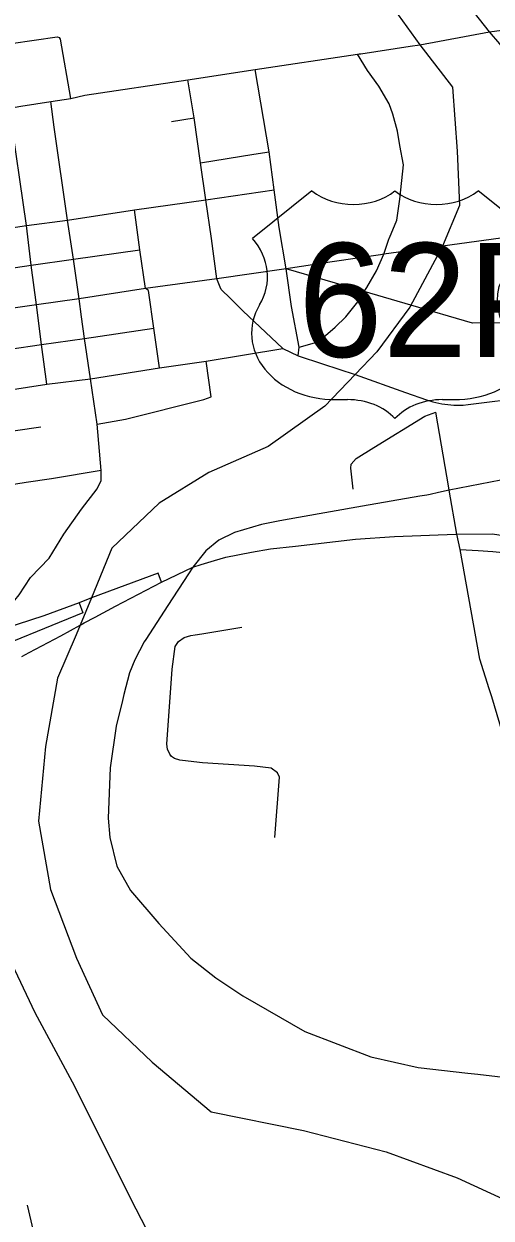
# Model space of a CAD drawing. Extents: x 1659811 to 1934326, y 644115 to 934867.
# Drawn here: x 1824430 to 1827284, y 707701 to 715005 of the extents above; entities that cross this region are included whole.
import ezdxf

# ---------------------------------------------------------------- set-up
doc = ezdxf.new("R2010")
doc.units = 0
for name, color, linetype in [('GM_P_US_Alignment', 7, 'Continuous'), ('GM_P_US_Shield', 7, 'Continuous'), ('GM_X_City_Street', 7, 'Continuous'), ('GM_X_Interchange_Ramps', 7, 'Continuous'), ('GM_X_Interstate_Route', 7, 'Continuous'), ('GM_X_Township', 7, 'Continuous'), ('GM_X_US_Route', 7, 'Continuous')]:
    doc.layers.add(name, color=color, linetype=linetype)

msp = doc.modelspace()

# ---------------------------------------------------------------- linework, layer by layer
at = {"layer": 'GM_P_US_Alignment'}
msp.add_lwpolyline([(1827353, 713177), (1827170.3, 713173.9), (1826794.1, 713284), (1826509.1, 713367.4), (1826032.1, 713507)], dxfattribs=at)
at = {"layer": 'GM_P_US_Shield'}
for p, q in [((1826189.2, 713983.4), (1825826.7, 713693.4)), ((1827566.9, 713693.4), (1827204.3, 713983.4)), ((1826334.2, 712707.2), (1826406.7, 712707.2)), ((1826986.8, 712707.2), (1827059.3, 712707.2))]:
    msp.add_line(p, q, dxfattribs=at)
for centre, major_axis, start_param, end_param in [((1826443, 714190.5), (-362.5, 0), 0.795399, 2.346194), ((1826950.6, 714190.5), (-362.5, 0), 0.795399, 2.346194), ((1825410.9, 713460.4), (507.6, 0), 5.838949, 6.894067), ((1826328.6, 713113.2), (507.6, 0), 2.702327, 4.723529), ((1827065, 713113.2), (-507.6, 0), 1.559657, 3.580859), ((1826406.7, 712417.2), (-362.5, 0), 3.785094, 4.712389), ((1826986.8, 712417.2), (-362.5, 0), 4.712389, 5.639684)]:
    msp.add_ellipse(centre, major_axis=major_axis, ratio=0.8, start_param=start_param, end_param=end_param, dxfattribs=at)
at = {"layer": 'GM_X_City_Street'}
for points in [[(1827469.1, 712981.9), (1827463.3, 713011.7), (1827438.3, 713059.9), (1827428.1, 713079.6), (1827409.8, 713106), (1827376.1, 713144), (1827353, 713177), (1827348.4, 713188.6), (1827336.7, 713217.9), (1827323.7, 713301.4), (1827324, 713313), (1827324.9, 713354.2), (1827333.7, 713398.2), (1827397.7, 713543.5), (1827477, 713713), (1827542.2, 713916.3), (1827560.6, 714160.9), (1827555, 714267.2), (1827537.6, 714423.8), (1827492.2, 714594.5), (1827422.7, 714753.3), (1827336.7, 714882.8), (1827273.9, 714956.5), (1827183.1, 715072.8)], [(1824029.2, 714843), (1824351.8, 714885), (1824632.4, 714926.6), (1824647.6, 714922.5)], [(1824715.9, 714549.2), (1824653.2, 714911.3), (1824647.6, 714922.5)], [(1826662.4, 713694.7), (1826663.1, 713697), (1826708.8, 713805.2), (1826727.2, 713933.5), (1826748.4, 714143.6), (1826726.4, 714260.7), (1826712.9, 714348.2), (1826683, 714453.8), (1826661.2, 714516.9), (1826597.7, 714624.8), (1826529.9, 714720.7), (1826468.1, 714819.9)], [(1825629.3, 713395.5), (1825609.5, 713445.6), (1825575.3, 713691.7), (1825542, 713928.8), (1825509.3, 714155), (1825469.8, 714430), (1825430.7, 714663.4)], [(1826111.4, 713027.8), (1826065.1, 713276), (1826032.1, 713507), (1825989, 713759.1), (1825958.5, 713990.1), (1825928.3, 714222.9), (1825843.5, 714725.6)], [(1824782.5, 713212.7), (1824767, 713323), (1824732.8, 713565.8), (1824696.7, 713805.2), (1824616, 714373.5), (1824593.7, 714530)], [(1824570.8, 712801.2), (1824538.5, 713045.1), (1824506.8, 713286.8), (1824475.1, 713528.5), (1824445.3, 713772.6), (1824342.2, 714490.4)], [(1825331.2, 714407.6), (1825469.8, 714430)], [(1825509.3, 714155), (1825835.2, 714207.8)], [(1825835.2, 714207.8), (1825928.3, 714222.9)], [(1823309.8, 713554.3), (1823492.4, 713582.7), (1823766.8, 713623), (1824036.1, 713664.3), (1824185.2, 713695.2), (1824205, 713720.9), (1824214.4, 713729.1), (1824245.3, 713742), (1824445.3, 713772.6), (1824696.7, 713805.2), (1825104.9, 713868.2), (1825542, 713928.8), (1825958.5, 713990.1)], [(1825192.3, 713361), (1825190.5, 713373.9), (1825172.7, 713387.3), (1825139.2, 713624.2), (1825104.9, 713868.2)], [(1826206.3, 713053.6), (1826257.3, 713086.4), (1826331.1, 713150.8), (1826396.7, 713213.4), (1826469.2, 713305.9), (1826509.1, 713367.4), (1826525.5, 713392.8), (1826584.1, 713495.7), (1826629.1, 713596.6), (1826662.4, 713694.7)], [(1824732.8, 713565.8), (1825139.2, 713624.2)], [(1824240.8, 713494.2), (1824475.1, 713528.5), (1824732.8, 713565.8)], [(1825257.5, 712901.2), (1825223.1, 713143.6), (1825192.3, 713361)], [(1826012.8, 713018.8), (1825766.7, 713249.7), (1825691.5, 713324.9), (1825634.8, 713381.5), (1825629.3, 713395.5)], [(1824901.7, 712272.7), (1824878.5, 712557.5), (1824837.6, 712835.2), (1824801, 713081.3), (1824782.5, 713212.7)], [(1824148, 712987.5), (1824538.5, 713045.1), (1824801, 713081.3), (1825223.1, 713143.6)], [(1826106.5, 712974.4), (1826111.4, 713027.8), (1826206.3, 713053.6)], [(1824878.5, 712557.5), (1825051.4, 712586.8), (1825530.2, 712706.9), (1825573.6, 712724.1), (1825543.8, 712941.7)], [(1826568.4, 712413.8), (1826880.2, 712605.1), (1826946.5, 712630.6)], [(1827026.4, 712167.1), (1826946.5, 712630.6)], [(1824221.3, 712496.3), (1824533.5, 712541.3)], [(1826441.6, 712158.8), (1826427.9, 712288.2), (1826430, 712312.2), (1826459.4, 712347), (1826568.4, 712413.8)], [(1824901.7, 712272.7), (1824598.1, 712222), (1824443.6, 712201.2), (1824317.7, 712179.5), (1824281.7, 712195.7), (1824184.9, 712239.4)], [(1824208.8, 711403.5), (1824276, 711411.5), (1824347.5, 711448.2), (1824401, 711514.1), (1824470.7, 711620), (1824584.2, 711738.5), (1824673.6, 711885.2), (1824781.2, 712037.1), (1824878.4, 712162.1), (1824901.9, 712213.3), (1824901.7, 712272.7)], [(1827523.4, 712237.3), (1827470, 712238.6), (1827028.8, 712153.3), (1826962.1, 712138.8)], [(1826911.5, 712127.8), (1826891.1, 712123.4), (1826849.2, 712117), (1826498.3, 712056.2), (1826107.4, 711986.4), (1825994.1, 711964.9)], [(1826962.1, 712138.8), (1826911.5, 712127.8)], [(1827272.2, 710938.7), (1827215.4, 711120.4), (1827095.3, 711789.8), (1827073.9, 711884.2), (1827028.8, 712153.3), (1827026.4, 712167.1)], [(1825994.1, 711964.9), (1825881.5, 711943.5), (1825717.2, 711894.9), (1825620.1, 711848.2), (1825541.7, 711782.9), (1825461.4, 711682.6), (1825434.8, 711641.7)], [(1827095.3, 711789.8), (1827205.4, 711783.7), (1827294.4, 711778.8), (1827415.2, 711766.8), (1827555, 711754.5)], [(1825434.8, 711641.7), (1825308.4, 711447.6), (1825174.1, 711239.8), (1825165.5, 711225.1), (1825107.8, 711115.2), (1825075.6, 711036.1), (1825040.5, 710904.3), (1825031.5, 710867.3)], [(1825350.6, 710512.5), (1825332.2, 710523.9), (1825320.8, 710539.7), (1825307.2, 710570), (1825302.6, 710599.1), (1825336.4, 711058.4), (1825354.4, 711196.7), (1825374.6, 711227.6), (1825408.6, 711253), (1825449.4, 711264.6), (1825476.3, 711268.6), (1825516.2, 711275.2), (1825760.8, 711315.7)], [(1827527.9, 710144.1), (1827503.8, 710184.6), (1827429.8, 710414), (1827287.6, 710889.7), (1827272.2, 710938.7)], [(1825031.5, 710867.3), (1824993.7, 710711), (1824956.8, 710454.7), (1824945.6, 710147.8), (1824955.1, 710029.3), (1824997.9, 709853), (1825082.1, 709705.7), (1825254.3, 709503.2), (1825449.2, 709290.9), (1825603.1, 709169.9), (1825767.1, 709060.2), (1826146.9, 708842.6), (1826549.1, 708688.5), (1826839.4, 708623.2), (1827141.9, 708587.9), (1827202.5, 708581)], [(1825963.9, 710030), (1825992.1, 710398.5), (1825979, 710424.7), (1825940.1, 710452.7), (1825838.7, 710466.4), (1825520.7, 710485.4), (1825502.4, 710487.5), (1825382.2, 710501.4), (1825350.6, 710512.5)], [(1827202.5, 708581), (1827324.2, 708567.1), (1827408.8, 708563.9)], [(1824532.7, 706863.7), (1824548.4, 707045.9), (1824556.4, 707208.3), (1824552.9, 707254.8), (1824545.8, 707349), (1824517.4, 707502.2), (1824452, 707780.7)]]:
    msp.add_lwpolyline(points, dxfattribs=at)
at = {"layer": 'GM_X_Interchange_Ramps'}
for points in [[(1825270.7, 711591.6), (1825250, 711645.2), (1824843.1, 711495.8), (1824766.9, 711465.3), (1824551.7, 711385.7), (1824224.6, 711278.9), (1823879, 711158.3), (1823818.1, 711138.9), (1823674.9, 711093.1), (1823659.3, 711088.1), (1823568.3, 711059), (1823422.8, 711019.7), (1823212.8, 710962.9), (1823001.9, 710912.1), (1822864, 710878.9), (1822394.6, 710779.3), (1822196, 710737.2), (1822205.7, 710701.8)], [(1824766.9, 711465.3), (1824790.9, 711403.4), (1824130.5, 711134.4)]]:
    msp.add_lwpolyline(points, dxfattribs=at)
at = {"layer": 'GM_X_Interstate_Route'}
for points in [[(1826089, 711811.6), (1826456.2, 711853.3), (1826694.7, 711869.2), (1827068.8, 711884.1), (1827073.9, 711884.2), (1827292.2, 711885.7), (1827369.2, 711874.8)], [(1825512.6, 711698.3), (1825595.4, 711723.6), (1825664.3, 711742.7), (1825821.3, 711774.8), (1825936.2, 711794.3), (1826089, 711811.6)], [(1824865.6, 711377.4), (1824989.8, 711444), (1825270.7, 711591.6), (1825461.4, 711682.6), (1825512.6, 711698.3)], [(1824462.3, 711159.7), (1824656, 711262.4), (1824774.1, 711327.9), (1824798.8, 711341.6), (1824865.6, 711377.4)], [(1824417.3, 711135.8), (1824462.3, 711159.7)], [(1825276.4, 707444.2), (1825246.4, 707502.7), (1825115.7, 707756.7), (1824726.2, 708532.9), (1824499.2, 708956.3), (1824231.9, 709517), (1824232, 709608.5)]]:
    msp.add_lwpolyline(points, dxfattribs=at)
at = {"layer": 'GM_X_Township'}
msp.add_lwpolyline([(1826557.3, 715282.2), (1826848.1, 714877), (1827048.6, 714617.5), (1827077.6, 714227.3), (1827092, 713895), (1826987.8, 713645.9), (1826788.5, 713273.5), (1826586.2, 712999), (1826454.7, 712861.4), (1826268.3, 712666.5), (1825921.5, 712420.8), (1825560.2, 712261.8), (1825256.7, 712074), (1824967.7, 711799.3), (1824843.1, 711495.8), (1824774.1, 711327.9), (1824750, 711269.1), (1824635.3, 711004.4), (1824563, 710585.3), (1824519.6, 710129.9), (1824591.9, 709710.8), (1824750.8, 709291.6), (1824909.7, 708944.7), (1825213.2, 708655.6), (1825574.4, 708352), (1826138, 708236.4), (1826643.8, 708106.3), (1827077.3, 707947.3), (1827612, 707701.6)], dxfattribs=at)
at = {"layer": 'GM_X_US_Route'}
for points in [[(1827273.9, 714956.5), (1827273.9, 714956.5), (1827665.5, 715008.9), (1827906, 715043.1), (1828160.4, 715080.2)], [(1826478.3, 714821.4), (1826487.7, 714822.8), (1826789.7, 714868.4), (1826848.1, 714877), (1827273.9, 714956.5)], [(1823071.8, 714296), (1823372.3, 714347.6), (1823650.4, 714381.2), (1823927.7, 714423.8), (1824090.7, 714450.4), (1824342.2, 714490.4), (1824411.3, 714501.6), (1824593.7, 714530), (1824715.9, 714549.2), (1824803.1, 714568.6), (1825430.7, 714663.4), (1825843.5, 714725.6), (1826468.1, 714819.9), (1826478.3, 714821.4)], [(1827446.9, 713708.9), (1826987.8, 713645.8), (1826629.1, 713596.6), (1826607.9, 713593.4)], [(1826607.9, 713593.4), (1826313.7, 713549.3), (1826032.1, 713507), (1825609.5, 713445.6), (1825172.7, 713387.3), (1824767, 713323), (1824506.8, 713286.8), (1824133, 713234)], [(1823217.4, 712602.5), (1823334.8, 712619), (1823630.2, 712652.6), (1823908, 712696.9), (1824186.6, 712742.9), (1824570.8, 712801.2), (1824837.6, 712835.2), (1825257.5, 712901.2), (1825543.8, 712941.7), (1826012.8, 713018.8)], [(1826012.8, 713018.8), (1826106.5, 712974.4), (1826254.1, 712926.5)], [(1826254.1, 712926.5), (1826454.7, 712861.4), (1826760.9, 712750.3), (1826890, 712705.8)], [(1827145, 712678), (1827504.7, 712722.5), (1827739.6, 712754.8), (1827982.5, 712789.6), (1828224.9, 712824.5), (1828476.1, 712863.2)], [(1826890, 712705.8), (1826928.4, 712692.6), (1826983.1, 712681.5), (1827056.4, 712674), (1827114.2, 712674.2), (1827145, 712678)]]:
    msp.add_lwpolyline(points, dxfattribs=at)

# ---------------------------------------------------------------- texts
at = {"layer": 'GM_P_US_Shield'}
msp.add_text('62P', height=696.1, dxfattribs=at).set_placement((1826104.4, 712968.3))

doc.saveas('drawing.dxf')
